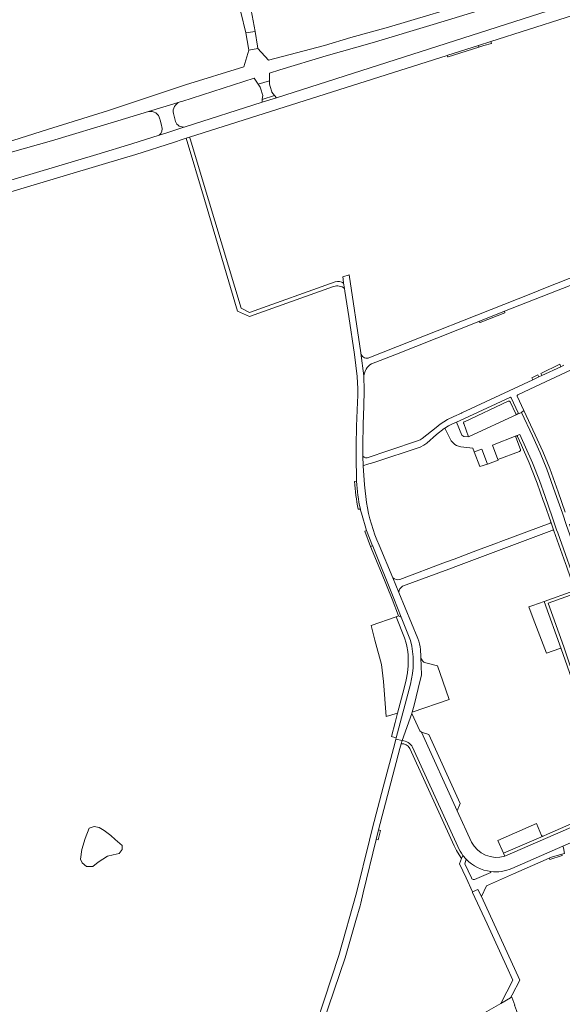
# Model space of a CAD drawing. Header units: metres. Extents: x 166325 to 190320, y 381923 to 404576.
# Tile 748 of 1056: x 175302 to 175495, y 395714 to 396064. Entities that reach past the tile are written whole.
import ezdxf

# ---------------------------------------------------------------- set-up
doc = ezdxf.new("R2010")
doc.units = ezdxf.units.M
for name, color, linetype, lineweight in [('B-WE-OG-WATER_MEER-GV', 8, 'Continuous', 18), ('B-WE-VH-VERHARDING_ASFALT-GV', 8, 'Continuous', 18), ('B-WE-VH-VERHARDING_BETONSTRAATSTEEN-GV', 8, 'Continuous', 18), ('B-WE-VH-VERHARDING_HALFVERHARDING-GV', 8, 'Continuous', 18), ('B-WE-VH-VERHARDING_STRAATBAKSTEEN-GV', 8, 'Continuous', 18)]:
    doc.layers.add(name, color=color, linetype=linetype, lineweight=lineweight)

msp = doc.modelspace()

# ---------------------------------------------------------------- linework, layer by layer
at = {"layer": 'B-WE-OG-WATER_MEER-GV', "flags": 128}
msp.add_lwpolyline([(175335.595, 395772.553), (175334.016, 395773.956), (175331.648, 395775.798), (175329.894, 395776.851), (175328.052, 395777.202), (175326.385, 395776.588), (175324.894, 395772.904), (175323.754, 395768.957), (175323.228, 395765.536), (175323.842, 395764.221), (175325.42, 395762.993), (175327.613, 395762.993), (175329.543, 395764.484), (175331.209, 395765.624), (175332.876, 395766.677), (175334.893, 395767.115), (175336.998, 395767.554), (175338.051, 395768.957), (175338.051, 395770.448)], close=True, dxfattribs=at)
at = {"layer": 'B-WE-VH-VERHARDING_ASFALT-GV', "flags": 128}
for points in [[(175390.403, 396044.868), (175394.094, 396046.051), (175410.572, 396051.008), (175427.007, 396055.732), (175448.674, 396062.19), (175464.618, 396067.006), (175478.232, 396070.961), (175490.697, 396074.366), (175489.437, 396078.435), (175474.952, 396073.557), (175460.24, 396069.38), (175447.49, 396065.57), (175432.792, 396061.244), (175419.372, 396057.542), (175410.011, 396054.742), (175390.041, 396049.489), (175386.313, 396053.674), (175383.083, 396053.063), (175381.313, 396047.181), (175360.596, 396040.774), (175353.8, 396038.515), (175333.252, 396031.686), (175311.509, 396024.851), (175284.815, 396016.429)], [(175096.655, 395961.532), (175096.908, 395960.672), (175097.376, 395959.08), (175098.111, 395956.579), (175121.099, 395963.67), (175152.382, 395973.563), (175201.121, 395988.015), (175226.149, 395995.649), (175258.311, 396005.045), (175288.911, 396014.082), (175312.929, 396020.797), (175336.554, 396027.908), (175347.41, 396031.243), (175356.449, 396034.021), (175358.639, 396034.694), (175359.255, 396034.883), (175384.948, 396043.119), (175386.366, 396040.994), (175390.485, 396042.183), (175390.403, 396044.868)]]:
    msp.add_lwpolyline(points, dxfattribs=at)
for points in [[(175385.308, 396059.718), (175382.001, 396059.213), (175382.959, 396053.774), (175383.083, 396053.063), (175386.313, 396053.674), (175386.171, 396054.461)], [(175390.637, 396040.207), (175390.393, 396040.976), (175390.485, 396042.183), (175386.366, 396040.994), (175387.091, 396039.891), (175387.328, 396039.177), (175387.958, 396037.282), (175388.021, 396037.094), (175387.825, 396035.565), (175392.197, 396037.005), (175391.287, 396038.16), (175391.239, 396038.311)]]:
    msp.add_lwpolyline(points, close=True, dxfattribs=at)
at = {"layer": 'B-WE-VH-VERHARDING_BETONSTRAATSTEEN-GV', "flags": 128}
for points in [[(175421.434, 395899.888), (175420.671, 395899.811)], [(175422.02, 395889.957), (175422.765, 395890.016)], [(175440.578, 395843.238), (175437.261, 395851.633), (175436.332, 395852.059), (175435.534, 395851.751), (175438.441, 395844.221), (175439.002, 395842.359), (175439.266, 395841.243), (175439.599, 395839.327), (175439.699, 395838.036), (175439.752, 395835.514), (175439.708, 395834.286), (175439.476, 395831.774), (175439.056, 395829.286), (175438.318, 395826.32), (175435.99, 395817.474)], [(175435.99, 395817.474), (175435.368, 395815.11), (175435.126, 395814.191), (175433.792, 395809.124), (175434.235, 395809.004), (175435.514, 395808.658), (175440.534, 395827.749)]]:
    msp.add_lwpolyline(points, dxfattribs=at)
at = {"layer": 'B-WE-VH-VERHARDING_BETONSTRAATSTEEN-GV'}
msp.add_lwpolyline([(175420.671, 395899.811, 0.03926), (175422.02, 395889.957)], format="xyb", dxfattribs=at)
at = {"layer": 'B-WE-VH-VERHARDING_BETONSTRAATSTEEN-GV', "flags": 128}
for points in [[(175424.33, 395882.193), (175426.386, 395876.699), (175427.108, 395876.978), (175424.971, 395882.425)], [(175430.23, 395867.317), (175434.074, 395857.934), (175436.332, 395852.059), (175437.261, 395851.633), (175434.677, 395858.171), (175434.644, 395858.254), (175427.195, 395876.753), (175427.108, 395876.978), (175426.386, 395876.699)], [(175429.932, 395775.785), (175429.187, 395775.991), (175428.357, 395772.537), (175429.116, 395772.391)]]:
    msp.add_lwpolyline(points, close=True, dxfattribs=at)
at = {"layer": 'B-WE-VH-VERHARDING_HALFVERHARDING-GV', "flags": 128}
for points in [[(175494.02, 395940.592), (175493.632, 395941.463), (175486.94, 395938.144), (175487.28, 395937.441)], [(175486.198, 395936.935), (175485.875, 395937.691), (175483.748, 395936.586), (175484.071, 395935.941)], [(175435.99, 395817.474), (175438.318, 395826.32), (175439.056, 395829.286), (175439.476, 395831.774), (175439.708, 395834.286), (175439.752, 395835.514), (175439.699, 395838.036), (175439.599, 395839.327), (175439.266, 395841.243), (175439.002, 395842.359), (175438.441, 395844.221), (175435.534, 395851.751), (175426.577, 395848.603), (175427.863, 395843.43), (175430.31, 395834.727), (175430.946, 395828.728), (175431.912, 395816.243)]]:
    msp.add_lwpolyline(points, close=True, dxfattribs=at)
at = {"layer": 'B-WE-VH-VERHARDING_STRAATBAKSTEEN-GV', "flags": 128}
for points in [[(175518.274, 396075.801), (175516.797, 396075.304), (175515.369, 396074.881), (175514.791, 396074.71), (175494.286, 396068.521), (175492.513, 396067.986), (175392.927, 396036.172), (175387.81, 396034.537), (175360.446, 396025.796), (175359.315, 396025.435), (175353.565, 396023.598), (175351.236, 396022.854), (175341.473, 396019.735), (175329.016, 396016.018), (175091.775, 395945.235), (175087.688, 395944.39)], [(175464.716, 396054.729), (175469.138, 396056.132), (175495.965, 396064.644), (175515.69, 396070.902), (175516.715, 396071.202), (175518.379, 396071.69)], [(175380.203, 396066.552), (175382.001, 396059.213), (175385.308, 396059.718), (175383.968, 396067.303)], [(175081.756, 395944.04), (175080.276, 395944.25), (175080.181, 395944.275), (175079.026, 395940.122), (175081.862, 395939.987), (175083.284, 395939.919), (175083.4, 395939.913), (175085.033, 395939.829), (175088.034, 395939.959), (175089.631, 395940.284), (175332.188, 396012.845), (175342.892, 396016.047), (175356.27, 396020.309), (175359.778, 396021.427), (175360.805, 396021.754), (175362.03, 396022.148), (175453.605, 396051.203), (175453.806, 396051.267), (175464.716, 396054.729)], [(175358.639, 396034.694), (175356.449, 396034.021), (175347.41, 396031.243)], [(175357.015, 396027.749), (175356.3, 396030.521)], [(175351.478, 396028.609), (175351.567, 396028.288), (175351.587, 396028.208), (175352.042, 396026.424), (175352.103, 396026.183), (175352.147, 396025.952)], [(175351.236, 396022.854), (175353.565, 396023.598), (175359.315, 396025.435), (175360.446, 396025.796)], [(175362.03, 396022.148), (175360.805, 396021.754), (175367.339, 395999.989), (175379.128, 395960.333), (175383.294, 395958.392), (175413.255, 395969.036)], [(175413.804, 395970.711), (175383.292, 395959.793), (175380.317, 395961.334), (175368.769, 395999.923), (175362.208, 396021.561), (175362.03, 396022.148)], [(175549.29, 395993.017), (175547.717, 395991.916), (175535.982, 395987.092), (175535.91, 395987.253), (175528.428, 395984.51), (175528.491, 395984.335), (175521.554, 395981.792), (175515.921, 395979.728), (175509.215, 395977.352), (175509.368, 395976.803), (175488.647, 395968.562), (175483.34, 395966.464), (175426.397, 395943.95), (175425.507, 395943.598)], [(175424.971, 395892.343), (175424.182, 395898.602), (175423.7, 395905.392), (175423.603, 395908.843), (175423.608, 395912.588), (175423.741, 395920.105), (175424.009, 395926.587), (175424.109, 395932.089), (175424.014, 395937.311), (175422.973, 395945.382), (175422.952, 395945.551), (175418.731, 395973.249), (175416.496, 395972.467), (175416.609, 395971.715), (175416.818, 395970.302), (175417.11, 395968.402), (175417.258, 395967.434), (175418.648, 395958.371), (175420.709, 395944.937), (175421.591, 395937.127), (175421.874, 395932.72), (175421.849, 395930.368), (175421.714, 395928.019), (175421.392, 395919.432), (175421.308, 395912.538), (175421.22, 395909.019), (175421.434, 395899.888)], [(175426.675, 395941.579), (175434.993, 395944.861), (175464.851, 395956.643), (175474.067, 395960.28), (175500.044, 395970.53), (175504.533, 395972.322)], [(175417.11, 395968.402), (175416.818, 395970.302)], [(175478.739, 395930.575), (175485.053, 395933.524), (175521.024, 395950.325)], [(175422.973, 395945.382), (175424.014, 395937.311)], [(175495.049, 395941.073), (175494.02, 395940.592), (175487.28, 395937.441), (175486.198, 395936.935), (175484.071, 395935.941), (175458.826, 395924.138), (175458.709, 395924.086), (175455.994, 395922.888), (175453.765, 395921.84), (175451.161, 395920.151), (175449.724, 395918.983), (175444.693, 395915.021), (175444.046, 395914.608), (175443.372, 395914.321), (175432.84, 395910.806), (175425.18, 395908.197), (175424.939, 395908.163), (175424.542, 395908.231), (175424.402, 395908.287), (175424.1, 395908.408), (175423.603, 395908.843), (175423.7, 395905.392), (175424.975, 395905.794), (175427.491, 395906.587), (175444.006, 395912.011), (175445.328, 395912.654), (175446.362, 395913.406), (175449.827, 395916.45), (175452.545, 395918.609), (175452.755, 395918.737), (175454.056, 395919.526), (175455.558, 395920.272), (175456.904, 395920.896), (175459.766, 395922.224), (175475.867, 395929.692)], [(175476.392, 395929.513), (175478.867, 395924.247)], [(175478.581, 395923.685), (175480.03, 395924.355), (175480.915, 395925.043), (175478.565, 395930.055)], [(175475.348, 395928.358), (175459.762, 395921.049)], [(175477.981, 395923.797), (175476.009, 395928.07)], [(175494.601, 395888.541), (175492.047, 395895.781), (175489.04, 395904.153), (175486.688, 395909.977), (175483.976, 395916.013), (175480.03, 395924.355), (175478.581, 395923.685), (175461.264, 395915.656), (175459.533, 395915.807), (175459.168, 395915.966), (175458.897, 395916.236), (175456.904, 395920.896), (175455.558, 395920.272), (175454.056, 395919.526), (175452.755, 395918.737), (175455.073, 395914.298), (175455.269, 395914.008), (175455.726, 395913.478), (175456.33, 395912.97), (175456.931, 395912.611), (175457.25, 395912.467), (175457.699, 395912.322), (175457.915, 395912.253), (175458.504, 395912.152), (175461.698, 395911.746), (175462.779, 395911.609), (175463.259, 395910.326), (175465.942, 395911.33), (175467.95, 395905.962), (175471.773, 395907.33), (175471.657, 395907.646), (175469.747, 395912.753), (175478.121, 395915.966), (175478.21, 395916.012), (175479.504, 395916.506), (175483.98, 395906.479), (175486.421, 395900.117), (175488.451, 395894.44), (175490.98, 395887.204), (175492.558, 395882.667), (175492.953, 395881.53), (175500.451, 395860.427), (175489.572, 395856.523), (175495.084, 395841.012)], [(175459.501, 395920.367), (175461.264, 395915.656), (175478.581, 395923.685)], [(175495.606, 395888.907), (175493.046, 395896.172), (175490.072, 395904.422), (175487.65, 395910.458), (175484.965, 395916.403), (175480.915, 395925.043), (175480.03, 395924.355), (175483.976, 395916.013), (175486.688, 395909.977), (175489.04, 395904.153), (175492.047, 395895.781), (175494.601, 395888.541), (175496.112, 395884.205), (175496.571, 395882.888), (175507.562, 395851.884), (175508.096, 395850.378), (175509.567, 395846.471), (175510.505, 395846.801), (175509.111, 395850.743), (175497.118, 395884.641)], [(175478.121, 395915.966), (175469.747, 395912.753), (175471.657, 395907.646), (175479.366, 395910.485)], [(175479.676, 395911.18), (175478.047, 395915.507)], [(175483.98, 395906.479), (175479.504, 395916.506), (175478.21, 395916.012)], [(175478.639, 395915.758), (175480.069, 395912.65), (175480.797, 395911.007), (175482.812, 395906.463), (175485.156, 395900.325), (175485.57, 395899.242), (175487.794, 395892.997), (175488.208, 395891.825), (175490.462, 395885.453), (175491.601, 395882.255), (175495.671, 395870.698), (175496.022, 395869.702), (175498.938, 395861.422)], [(175498.688, 395860.933), (175488.12, 395857.16), (175494.122, 395840.316), (175495.523, 395836.342), (175505.505, 395808.011), (175509.592, 395796.412), (175512.846, 395787.178), (175511.523, 395784.203), (175512.006, 395783.134), (175512.297, 395783.261), (175514.04, 395787.167), (175496.996, 395835.38), (175495.084, 395841.012), (175489.572, 395856.523), (175500.451, 395860.427), (175492.953, 395881.53), (175492.558, 395882.667), (175490.98, 395887.204), (175488.451, 395894.44), (175486.421, 395900.117), (175483.98, 395906.479)], [(175423.122, 395888.592), (175424.971, 395882.425), (175427.108, 395876.978), (175427.195, 395876.753), (175434.644, 395858.254), (175434.677, 395858.171), (175437.261, 395851.633), (175440.578, 395843.238)], [(175490.234, 395884.965), (175472.666, 395878.426), (175471.537, 395878.006), (175464.4, 395875.334), (175456.117, 395872.233), (175453.028, 395871.077), (175436.779, 395864.993)], [(175491.601, 395882.255), (175490.462, 395885.453)], [(175437.77, 395862.546), (175454.227, 395868.681), (175457.623, 395869.947), (175490.831, 395882.384)], [(175490.831, 395882.384), (175491.097, 395882.484)], [(175443.198, 395844.028), (175436.429, 395860.371), (175434.277, 395865.537), (175429.427, 395877.181)], [(175434.277, 395865.537), (175436.429, 395860.371)], [(175488.12, 395857.16), (175484.137, 395855.738), (175482.702, 395855.226), (175484.251, 395851.138), (175488.93, 395838.826), (175493.64, 395840.499)], [(175494.122, 395840.316), (175488.12, 395857.16)], [(175441.222, 395817.791), (175441.921, 395820.253), (175443.256, 395826.205), (175444.47, 395831.063), (175444.315, 395837.303), (175444.307, 395837.627), (175444.189, 395840.082)], [(175444.315, 395837.303), (175444.47, 395831.063), (175443.256, 395826.205), (175441.921, 395820.253), (175441.222, 395817.791), (175454.345, 395822.377), (175452.073, 395828.875)], [(175452.073, 395828.875), (175450.167, 395834.327), (175445.985, 395835.362)], [(175440.534, 395827.749), (175435.514, 395808.658), (175435.384, 395808.164), (175437.579, 395807.719), (175441.058, 395817.33)], [(175462.223, 395771.674), (175457.188, 395782.758), (175444.462, 395810.767), (175443.866, 395811.22), (175441.058, 395817.33), (175437.579, 395807.719)], [(175437.579, 395807.719), (175435.384, 395808.164), (175434.994, 395806.68), (175430.879, 395791.219), (175427.019, 395776.717), (175425.956, 395772.319), (175421.433, 395753.604), (175415.112, 395731.32), (175401.904, 395691.323), (175399.57, 395684.254)], [(175408.757, 395704.838), (175409.458, 395707.153), (175417.389, 395730.48), (175421.167, 395743.76), (175422.643, 395748.95), (175422.932, 395749.965), (175423.813, 395753.631), (175428.357, 395772.537), (175429.187, 395775.991), (175436.778, 395804.937), (175437.262, 395806.62), (175437.579, 395807.719)], [(175437.579, 395807.719), (175437.262, 395806.62)], [(175440.29, 395804.926), (175456.122, 395770.289), (175456.908, 395768.705), (175457.282, 395768.109), (175458.696, 395765.853), (175459.211, 395766.933)], [(175441.323, 395805.404), (175457.431, 395770.034)], [(175553.245, 395791.002), (175553.485, 395791.804), (175553.147, 395791.343), (175552.66, 395790.798), (175552.116, 395790.31), (175551.523, 395789.884), (175550.887, 395789.524), (175550.184, 395789.225), (175549.485, 395789.016), (175549.314, 395789.002), (175538.659, 395788.109), (175535.036, 395787.806), (175529.739, 395787.362), (175526.949, 395787.058), (175524.241, 395786.617), (175521.942, 395786.137), (175512.297, 395783.261), (175512.006, 395783.134), (175474.151, 395766.651)], [(175487.213, 395774.016), (175485.353, 395778.21), (175471.68, 395772.235), (175473.699, 395767.673), (175487.756, 395773.805)], [(175476.598, 395762.242), (175494.775, 395770.171), (175505.316, 395774.782)], [(175477.242, 395760.363), (175480.949, 395761.997), (175489.901, 395765.945), (175490.703, 395766.298), (175494.361, 395767.328), (175495.338, 395767.603), (175495.043, 395769.614), (175494.894, 395769.923), (175494.775, 395770.171), (175476.598, 395762.242)], [(175462.415, 395758.599), (175462.226, 395758.945), (175459.921, 395763.958), (175460.392, 395765.547), (175459.211, 395766.933), (175458.696, 395765.853), (175458.045, 395763.883), (175460.331, 395758.911), (175462.614, 395753.947), (175464.511, 395754.77), (175465.888, 395752.254), (175467.568, 395756.097), (175477.242, 395760.363)], [(175459.211, 395766.933), (175460.392, 395765.547)], [(175469.159, 395761.192), (175469.1, 395760.832), (175463.329, 395758.349)], [(175454.19, 395668.341), (175454.658, 395668.68), (175455.157, 395668.972), (175455.637, 395669.196), (175457.118, 395669.712), (175458.176, 395670.08), (175486.313, 395679.879), (175489, 395680.968), (175488.96, 395681.083), (175487.572, 395685.063), (175482.147, 395700.622), (175481.71, 395701.875), (175478.25, 395711.8), (175477.599, 395713.666), (175477.724, 395713.745), (175476.67, 395716.577), (175476.197, 395716.303), (175472.652, 395714.248), (175465.279, 395709.974)]]:
    msp.add_lwpolyline(points, dxfattribs=at)
for points in [[(175469.36, 396055.443), (175469.138, 396056.132), (175464.716, 396054.729), (175464.919, 396054.124), (175466.674, 396054.672)], [(175464.919, 396054.124), (175464.716, 396054.729), (175453.806, 396051.267), (175453.605, 396051.203), (175453.781, 396050.648), (175453.995, 396050.715)], [(175392.927, 396036.172), (175392.197, 396037.005), (175387.825, 396035.565), (175387.81, 396034.537)], [(175474.073, 395959.694), (175474.067, 395960.28), (175464.851, 395956.643), (175465.393, 395956.238)], [(175467.95, 395905.962), (175465.942, 395911.33), (175463.259, 395910.326), (175465.204, 395905.126)], [(175447.052, 395809.834), (175444.462, 395810.767), (175457.188, 395782.758), (175458.283, 395785.359)], [(175512.006, 395783.134), (175511.523, 395784.203), (175489.303, 395774.482), (175487.756, 395773.805), (175473.699, 395767.673), (175474.151, 395766.651)], [(175494.477, 395766.914), (175494.361, 395767.328), (175490.703, 395766.298), (175489.901, 395765.945), (175490.156, 395765.513)], [(175465.888, 395752.254), (175464.511, 395754.77), (175462.614, 395753.947), (175462.686, 395753.79), (175467.836, 395742.592), (175474.763, 395727.529), (175477.019, 395722.624), (175472.652, 395714.248), (175476.197, 395716.303), (175476.772, 395717.393), (175479.508, 395722.575)]]:
    msp.add_lwpolyline(points, close=True, dxfattribs=at)
at = {"layer": 'B-WE-VH-VERHARDING_STRAATBAKSTEEN-GV'}
for points in [[(175356.3, 396030.521, -0.3823202), (175358.639, 396034.694)], [(175347.41, 396031.243, -0.4085397), (175351.478, 396028.609)], [(175360.446, 396025.796, -0.3815075), (175357.015, 396027.749)], [(175352.147, 396025.952, -0.2946646), (175351.236, 396022.854)], [(175416.818, 395970.302, 0.2259274), (175413.804, 395970.711)], [(175413.255, 395969.036, -0.2707881), (175417.11, 395968.402)], [(175425.507, 395943.598, -0.4182614), (175422.973, 395945.382)], [(175424.014, 395937.311, -0.2261375), (175426.675, 395941.579)], [(175475.867, 395929.692, -0.3945319), (175476.392, 395929.513)], [(175478.565, 395930.055, -0.3806224), (175478.739, 395930.575)], [(175476.009, 395928.07, 0.3807992), (175475.348, 395928.358)], [(175478.581, 395923.685, -0.2866346), (175477.981, 395923.797)], [(175478.867, 395924.247, -0.337582), (175478.581, 395923.685)], [(175459.762, 395921.049, 0.4503973), (175459.501, 395920.367)], [(175478.047, 395915.507, -0.4140696), (175478.121, 395915.966)], [(175478.21, 395916.012, -0.4558081), (175478.639, 395915.758)], [(175479.366, 395910.485, 0.3911937), (175479.676, 395911.18)], [(175421.434, 395899.888, 0.0487122), (175422.765, 395890.016)], [(175429.427, 395877.181, -0.0695201), (175424.971, 395892.343)], [(175422.765, 395890.016, 0.0075992), (175423.122, 395888.592)], [(175490.462, 395885.453, -0.3970389), (175490.234, 395884.965)], [(175491.097, 395882.484, -0.3750934), (175491.601, 395882.255)], [(175436.779, 395864.993, -0.2477351), (175434.277, 395865.537)], [(175436.429, 395860.371, -0.2605695), (175437.77, 395862.546)], [(175440.578, 395843.238, -0.1287364), (175440.534, 395827.749)], [(175444.189, 395840.082, 0.0711772), (175443.198, 395844.028)], [(175493.64, 395840.499, -0.400914), (175494.122, 395840.316)], [(175445.985, 395835.362, -0.3165167), (175444.315, 395837.303)], [(175441.058, 395817.33, -0.350978), (175441.222, 395817.791)], [(175437.262, 395806.62, -0.326185), (175440.29, 395804.926)], [(175437.579, 395807.719, -0.2609388), (175441.323, 395805.404)], [(175474.151, 395766.651, -0.3627556), (175462.223, 395771.674)], [(175487.756, 395773.805, -0.3815661), (175487.213, 395774.016)], [(175459.211, 395766.933, -0.061262), (175457.431, 395770.034)], [(175460.392, 395765.547, 0.1723696), (175469.159, 395761.192)], [(175469.159, 395761.192, 0.1306591), (175476.598, 395762.242)], [(175463.329, 395758.349, -0.2954462), (175462.415, 395758.599)]]:
    msp.add_lwpolyline(points, format="xyb", dxfattribs=at)

doc.saveas('drawing.dxf')
